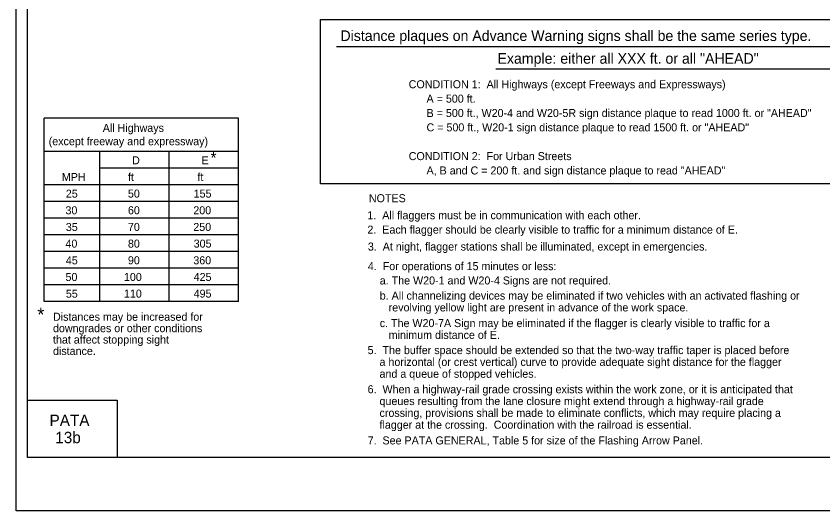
# Model space of a CAD drawing. Extents: x -14145 to -13521, y 30244 to 30661.
# Drawn here: x -13858.17 to -13837, y 30424.81 to 30437.78 of the extents above; entities that cross this region are included whole.
import ezdxf

# ---------------------------------------------------------------- set-up
doc = ezdxf.new("R2010")
doc.units = 0
for name, color, linetype in [('1', 7, 'Continuous'), ('10', 7, 'Continuous'), ('2', 7, 'Continuous'), ('3', 7, 'Continuous'), ('4', 7, 'Continuous'), ('61', 7, 'Continuous')]:
    doc.layers.add(name, color=color, linetype=linetype)

msp = doc.modelspace()

# ---------------------------------------------------------------- linework, layer by layer
at = {"layer": '1'}
for p, q in [((-13857.437, 30430.296), (-13857.437, 30435.104)), ((-13852.337, 30435.104), (-13857.437, 30435.104)), ((-13852.337, 30430.296), (-13852.337, 30435.104)), ((-13852.337, 30434.23), (-13857.438, 30434.23)), ((-13855.98, 30430.296), (-13855.98, 30434.23)), ((-13854.158, 30430.296), (-13854.158, 30434.23)), ((-13852.337, 30433.793), (-13855.98, 30433.793)), ((-13852.337, 30433.355), (-13857.438, 30433.355)), ((-13852.337, 30432.918), (-13857.438, 30432.918)), ((-13852.337, 30432.481), (-13857.438, 30432.481)), ((-13852.337, 30432.044), (-13857.438, 30432.044)), ((-13852.337, 30431.607), (-13857.438, 30431.607)), ((-13852.337, 30431.17), (-13857.438, 30431.17)), ((-13852.337, 30430.733), (-13857.438, 30430.733)), ((-13852.337, 30430.296), (-13857.437, 30430.296))]:
    msp.add_line(p, q, dxfattribs=at)
at = {"layer": '10'}
for p, q in [((-13857.874, 30426.207), (-13857.874, 30448.777)), ((-13857.874, 30427.707), (-13855.524, 30427.707)), ((-13855.524, 30427.707), (-13855.524, 30426.207)), ((-13826.422, 30426.207), (-13857.874, 30426.207))]:
    msp.add_line(p, q, dxfattribs=at)
at = {"layer": '2'}
for p, q in [((-13849.768, 30436.982), (-13829.818, 30436.982)), ((-13845.582, 30436.397), (-13834.145, 30436.397))]:
    msp.add_line(p, q, dxfattribs=at)
msp.add_lwpolyline([(-13850.189, 30437.691), (-13829.333, 30437.691), (-13829.333, 30433.384), (-13850.189, 30433.384)], close=True, dxfattribs=at)
at = {"layer": '61'}
msp.add_lwpolyline([(-13858.174, 30450.307), (-13825.174, 30450.307), (-13825.174, 30424.807), (-13858.174, 30424.807)], close=True, dxfattribs=at)

# ---------------------------------------------------------------- texts
at = {"layer": '1'}
for s, p in [('CONDITION 1:  All Highways (except Freeways and Expressways)', (-13847.87, 30435.886)), ('      A = 500 ft.', (-13847.87, 30435.509)), ('      B = 500 ft., W20-4 and W20-5R sign distance plaque to read 1000 ft. or "AHEAD"', (-13847.87, 30435.132)), ('      C = 500 ft., W20-1 sign distance plaque to read 1500 ft. or "AHEAD"', (-13847.87, 30434.756)), ('CONDITION 2:  For Urban Streets', (-13847.87, 30434.002)), ('      A, B and C = 200 ft. and sign distance plaque to read "AHEAD"', (-13847.87, 30433.626))]:
    msp.add_text(s, height=0.21, dxfattribs=at).set_placement(p)
at = {"layer": '2'}
for s, height, p in [('Distance plaques on Advance Warning signs shall be the same series type.', 0.2772, (-13849.662, 30437.125)), ('Example: either all XXX ft. or all "AHEAD"', 0.2772, (-13845.539, 30436.529)), ('D', 0.21, (-13855.131, 30433.892)), ('E', 0.21, (-13853.307, 30433.892)), ('*', 0.302, (-13853.071, 30433.913)), ('MPH', 0.21, (-13856.974, 30433.455)), ('ft', 0.21, (-13855.238, 30433.455)), ('ft', 0.21, (-13853.416, 30433.455)), ('25', 0.21, (-13856.869, 30433.018)), ('50', 0.21, (-13855.239, 30433.019)), ('155', 0.21, (-13853.514, 30433.019)), ('NOTES', 0.21, (-13848.915, 30432.898)), ('30', 0.21, (-13856.879, 30432.581)), ('60', 0.21, (-13855.239, 30432.582)), ('200', 0.21, (-13853.523, 30432.582)), ('1.  All flaggers must be in communication with each other.', 0.21, (-13848.954, 30432.452)), ('35', 0.21, (-13856.869, 30432.144)), ('70', 0.21, (-13855.239, 30432.145)), ('250', 0.21, (-13853.523, 30432.145)), ('2.  Each flagger should be clearly visible to traffic for a minimum distance of E.', 0.21, (-13848.954, 30432.075)), ('80', 0.21, (-13855.239, 30431.708)), ('305', 0.21, (-13853.514, 30431.708)), ('40', 0.21, (-13856.879, 30431.707)), ('3.  At night, flagger stations shall be illuminated, except in emergencies.', 0.21, (-13848.942, 30431.631)), ('45', 0.21, (-13856.869, 30431.27)), ('90', 0.21, (-13855.239, 30431.271)), ('360', 0.21, (-13853.523, 30431.271)), ('4.  For operations of 15 minutes or less:', 0.21, (-13848.942, 30431.117)), ('50', 0.21, (-13856.878, 30430.833)), ('100', 0.21, (-13855.344, 30430.834)), ('425', 0.21, (-13853.514, 30430.834)), ('    a. The W20-1 and W20-4 Signs are not required.', 0.21, (-13848.942, 30430.742)), ('55', 0.21, (-13856.869, 30430.395)), ('110', 0.21, (-13855.344, 30430.397)), ('495', 0.21, (-13853.514, 30430.397)), ('    b. All channelizing devices may be eliminated if two vehicles with an activated flashing or', 0.21, (-13848.942, 30430.345)), ('       revolving yellow light are present in advance of the work space.', 0.21, (-13848.942, 30430.035)), ('*', 0.363, (-13857.62, 30429.769)), ('Distances may be increased for ', 0.21, (-13857.206, 30429.79)), ('    c. The W20-7A Sign may be eliminated if the flagger is clearly visible to traffic for a', 0.21, (-13848.942, 30429.624)), ('downgrades or other conditions ', 0.21, (-13857.206, 30429.491)), ('that affect stopping sight ', 0.21, (-13857.206, 30429.192)), ('       minimum distance of E.', 0.21, (-13848.942, 30429.314)), ('distance.', 0.21, (-13857.206, 30428.893)), ('5.  The buffer space should be extended so that the two-way traffic taper is placed before', 0.21, (-13848.948, 30428.916)), ('    a horizontal (or crest vertical) curve to provide adequate sight distance for the flagger', 0.21, (-13848.948, 30428.606)), ('    and a queue of stopped vehicles.', 0.21, (-13848.948, 30428.296)), ('6.  When a highway-rail grade crossing exists within the work zone, or it is anticipated that', 0.21, (-13848.948, 30427.89)), ('    queues resulting from the lane closure might extend through a highway-rail grade', 0.21, (-13848.948, 30427.58)), ('    crossing, provisions shall be made to eliminate conflicts, which may require placing a', 0.21, (-13848.948, 30427.27)), ('    flagger at the crossing.  Coordination with the railroad is essential.', 0.21, (-13848.948, 30426.96)), ('7.  See PATA GENERAL, Table 5 for size of the Flashing Arrow Panel.', 0.21, (-13848.948, 30426.548))]:
    msp.add_text(s, height=height, dxfattribs=at).set_placement(p)
at = {"layer": '3'}
msp.add_text('All Highways', height=0.20979, rotation=360, dxfattribs=at).set_placement((-13855.9, 30434.742))
msp.add_text('(except freeway and expressway)', height=0.21, dxfattribs=at).set_placement((-13857.319, 30434.392))
at = {"layer": '4'}
for s, p in [('PATA', (-13857.296, 30427.03)), ('13b', (-13857.146, 30426.58))]:
    msp.add_text(s, height=0.3, dxfattribs=at).set_placement(p)

doc.saveas('drawing.dxf')
